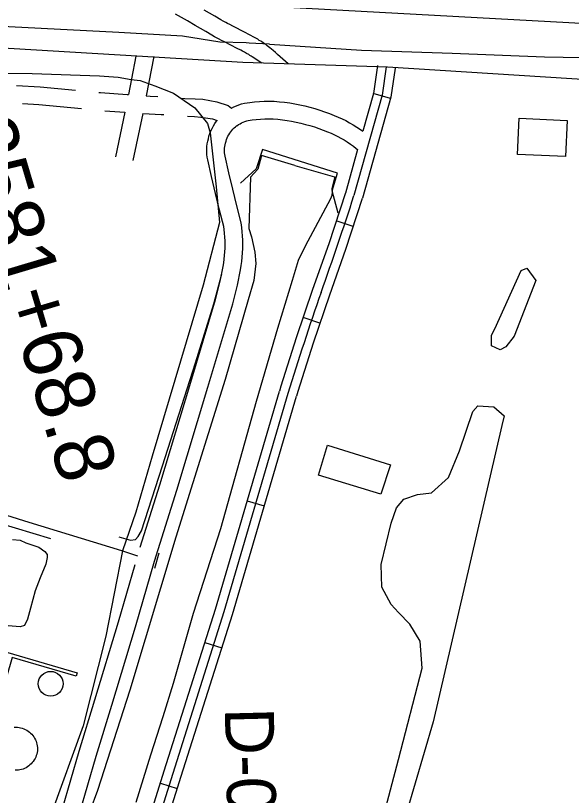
# Model space of a CAD drawing. Extents: x 3535183 to 3573198, y 534952 to 560562.
# Drawn here: x 3564528 to 3565469, y 541831 to 543150 of the extents above; entities that cross this region are included whole.
import ezdxf

# ---------------------------------------------------------------- set-up
doc = ezdxf.new("R2010")
doc.units = 0
for name, color, linetype in [('V-BLDG-OTLN', 7, 'Continuous'), ('V-DOMW-TANK', 7, 'Continuous'), ('V-LEVE-TOET', 7, 'Continuous'), ('V-RIVR-RANG-IDEN', 7, 'Continuous'), ('V-ROAD-CNTR', 7, 'Continuous'), ('V-RRAP-FSHR', 7, 'Continuous'), ('V-SITE-OTLN', 7, 'Continuous'), ('V-SITE-VEGE', 7, 'Continuous'), ('V-SURV-IDEN', 7, 'Continuous'), ('V-SURV-LINE', 7, 'Continuous'), ('V-TOPO-SHOR', 7, 'Continuous'), ('V-UTIL-LINE', 7, 'Continuous')]:
    doc.layers.add(name, color=color, linetype=linetype)

msp = doc.modelspace()

# ---------------------------------------------------------------- linework, layer by layer
at = {"layer": 'V-BLDG-OTLN'}
for points in [[(3565380.1, 542976.6), (3565461.5, 542972.7), (3565458.6, 542911.7), (3565377.2, 542915.6)], [(3565146.2, 542340.8), (3565040.2, 542372.8), (3565055.6, 542423.6), (3565162.4, 542390.3)]]:
    msp.add_lwpolyline(points, close=True, dxfattribs=at)
at = {"layer": 'V-DOMW-TANK'}
msp.add_lwpolyline([(3564525, 541946.4), (3564527.8, 541946.5), (3564530.5, 541946.4), (3564533.3, 541946), (3564536, 541945.5), (3564538.7, 541944.8), (3564541.3, 541943.9), (3564543.9, 541942.8), (3564546.3, 541941.4), (3564548.6, 541940), (3564550.9, 541938.3), (3564553, 541936.5), (3564554.9, 541934.5), (3564556.7, 541932.4), (3564558.3, 541930.2), (3564559.8, 541927.8), (3564561.1, 541925.3), (3564562.2, 541922.8), (3564563, 541920.2), (3564563.7, 541917.5), (3564564.2, 541914.7), (3564564.5, 541912), (3564564.6, 541909.2), (3564564.4, 541906.4), (3564564, 541903.7), (3564563.4, 541901.1), (3564562.6, 541898.4), (3564561.6, 541895.9), (3564560.4, 541893.4), (3564559, 541891), (3564557.5, 541888.7), (3564555.8, 541886.6), (3564553.9, 541884.6), (3564551.9, 541882.7), (3564549.8, 541880.9), (3564547.6, 541879.4), (3564545.2, 541878), (3564542.7, 541876.8), (3564540.2, 541875.7), (3564537.6, 541874.9), (3564534.9, 541874.2), (3564532.2, 541873.8), (3564529.5, 541873.5), (3564526.7, 541873.5)], dxfattribs=at)
msp.add_circle((3564586.9, 542019.9), 21, dxfattribs=at)
at = {"layer": 'V-LEVE-TOET'}
for points in [[(3564957.5, 543102), (3564923.1, 543103.8), (3564918, 543104.1), (3564873.5, 543105.5), (3564810.2, 543115.8), (3564702.3, 543121.9), (3564515.8, 543131.5), (3564448.1, 543135.5), (3564386.7, 543141.1), (3564356.4, 543141.5), (3564344.1, 543142.3), (3564342.3, 543142.4), (3564332.9, 543142.6), (3564317.5, 543142.8), (3564293.9, 543145), (3564224.7, 543153.5)], [(3564957.5, 543102), (3565113.3, 543091.7), (3565266.6, 543086.6), (3565423.3, 543080.7), (3565548.7, 543078.5)]]:
    msp.add_lwpolyline(points, dxfattribs=at)
at = {"layer": 'V-ROAD-CNTR'}
for p, q in [((3565162.1, 543010.2), (3565133.2, 543018.3)), ((3565099, 542793.6), (3565070.5, 542802.9)), ((3565042.8, 542629.9), (3565014.4, 542639.6)), ((3564919.7, 542329.2), (3564948.4, 542320.7)), ((3564848, 542090), (3564876.6, 542080.9)), ((3564772.6, 541851.6), (3564801.3, 541842.6))]:
    msp.add_line(p, q, dxfattribs=at)
for points in [[(3564989.1, 543069), (3564971.2, 543084.8), (3564967.4, 543088.2), (3564963.9, 543091.1), (3564960.9, 543093.6), (3564958.1, 543095.8), (3564955.7, 543097.7), (3564953.5, 543099.4), (3564951.6, 543100.8), (3564949.9, 543102.1), (3564946.9, 543104.1), (3564944.6, 543105.7), (3564942.8, 543106.9), (3564940.1, 543108.5), (3564937.4, 543110.2), (3564933.3, 543112.5), (3564929.6, 543114.6), (3564926, 543116.5), (3564922.7, 543118.3), (3564916.5, 543121.5), (3564895.3, 543132.4), (3564890, 543135.1), (3564886.2, 543137.1), (3564883.3, 543138.6), (3564879.1, 543141), (3564874.8, 543143.4), (3564864.7, 543149.2), (3564846.9, 543159.5)], [(3563528.8, 543150.3), (3563792.5, 543138.2), (3564064.4, 543123.6), (3564411.2, 543101.4), (3564912, 543071.5), (3565157.4, 543063.6), (3565692, 543030.1), (3566166.3, 543006.2), (3566522.6, 542988.2), (3566968.1, 542964.1), (3567319.8, 542945.4), (3567693.1, 542929.7)], [(3564944.5, 543069.6), (3564928, 543080.7), (3564926.6, 543081.6), (3564924.4, 543082.9), (3564922.2, 543084.3), (3564918.6, 543086.3), (3564915.1, 543088.3), (3564911.8, 543090.1), (3564908.7, 543091.7), (3564902.8, 543094.8), (3564881.5, 543105.7), (3564876.2, 543108.5), (3564872.1, 543110.6), (3564869, 543112.2), (3564864.5, 543114.7), (3564860, 543117.3), (3564849.7, 543123.2), (3564831.8, 543133.5), (3564818.4, 543141.3), (3564798.4, 543153)], [(3564731, 543081.8), (3564723.6, 543043.2), (3564718.5, 543016.7)], [(3564761.4, 543081), (3564753, 543037.5), (3564748.6, 543014.6)], [(3565155.1, 543063.6), (3565148, 543015.7), (3565100.4, 542845.8)], [(3565170, 543061.4), (3565162.7, 543012.5), (3565114.8, 542841.7)], [(3565140.3, 543065.8), (3565133.3, 543018.8), (3565115.4, 542954.7)], [(3564529, 543032.3), (3564569.2, 543029.6), (3564628.7, 543024)], [(3564668.5, 543020.3), (3564671.5, 543020), (3564716.5, 543016.9), (3564718.5, 543016.7)], [(3564748.6, 543014.6), (3564755.4, 543014.1), (3564768.2, 543013.5)], [(3564539.3, 543001.5), (3564566.8, 542999.7), (3564638.9, 542992.9)], [(3564808.1, 543010.8), (3564814, 543010.3), (3564831.7, 543009.4), (3564844.6, 543008.7), (3564868.5, 543004.7), (3564887.6, 542998.2), (3564893.3, 542993.9)], [(3564893.1, 542993.7), (3564897, 542995.8), (3564901.3, 542997.8), (3564905.7, 542999.5), (3564910.2, 543001), (3564915.3, 543002.4), (3564924.1, 543003.6), (3564932.3, 543004.5), (3564940.4, 543005.1), (3564948.6, 543005.5), (3564956.8, 543005.6), (3564965.4, 543005.6), (3564974.5, 543004.7), (3564983.1, 543003.7), (3564991.7, 543002.5), (3565000.3, 543001), (3565008.9, 542999.3), (3565017.4, 542997.5), (3565025.8, 542995.3), (3565034.2, 542993), (3565042.6, 542990.5), (3565050.8, 542987.8), (3565059, 542984.8), (3565067.2, 542981.6), (3565073.8, 542978.8), (3565080.3, 542975.8), (3565086.7, 542972.6), (3565093.1, 542969.2), (3565099.3, 542965.6), (3565105.4, 542961.8), (3565111.4, 542957.8), (3565115.4, 542954.9)], [(3564678.7, 542989.4), (3564712.5, 542987.1)], [(3564635.6, 541800.5), (3564664, 541897.5), (3564690.4, 541984), (3564730.6, 542116.2), (3564762.7, 542227.3), (3564800.3, 542347.6), (3564853, 542521.6), (3564895.2, 542662.5), (3564903.1, 542694.5), (3564908.4, 542720.3), (3564909.6, 542727.5), (3564910.6, 542734.6), (3564911.4, 542741.7), (3564911.9, 542748.9), (3564912.3, 542756.1), (3564912.4, 542763.3), (3564912.2, 542770.5), (3564911.9, 542777.7), (3564911.3, 542784.8), (3564910.5, 542792), (3564909.4, 542799.7), (3564902, 542828.5), (3564895.1, 542856.5), (3564888.6, 542884.6), (3564882.3, 542912.6), (3564881.8, 542915.5), (3564881.4, 542918.2), (3564881.3, 542920.9), (3564881.2, 542923.6), (3564881.4, 542926.3), (3564881.7, 542929), (3564882.2, 542931.6), (3564882.9, 542934.6), (3564883.8, 542937.9), (3564884.7, 542940.7), (3564885.8, 542943.4), (3564887, 542946.1), (3564888.4, 542948.7), (3564890, 542951.2), (3564891.7, 542953.7), (3564893.5, 542956), (3564895.5, 542958.2), (3564897.7, 542960.3), (3564900, 542962.3), (3564901.8, 542963.7), (3564902.4, 542964.1), (3564905, 542965.9), (3564907.6, 542967.5), (3564910.3, 542968.9), (3564913.1, 542970.2), (3564915.9, 542971.3), (3564918.8, 542972.2), (3564921.3, 542972.9), (3564927.8, 542973.8), (3564935, 542974.6), (3564942.3, 542975.1), (3564949.6, 542975.5), (3564956.9, 542975.6), (3564963.8, 542975.6), (3564971.3, 542974.9), (3564979.2, 542974), (3564987.1, 542972.8), (3564994.9, 542971.5), (3565002.7, 542970), (3565010.5, 542968.3), (3565018.2, 542966.3), (3565025.9, 542964.2), (3565033.5, 542961.9), (3565041, 542959.4), (3565048.5, 542956.7), (3565055.9, 542953.8), (3565061.7, 542951.4), (3565067.3, 542948.8), (3565072.9, 542946), (3565078.4, 542943), (3565083.8, 542939.9), (3565089.1, 542936.6), (3565094.3, 542933.1), (3565099.4, 542929.5), (3565104.3, 542925.7), (3565106.7, 542923.8)], [(3564712.5, 542987.1), (3564696.9, 542911.4)], [(3564742.7, 542985), (3564726.3, 542905.4)], [(3564742.7, 542985), (3564753.5, 542984.1), (3564773.8, 542983.2), (3564778.5, 542982.9)], [(3564818.4, 542980), (3564830.2, 542979.4), (3564841.4, 542978.8), (3564861.1, 542975.5), (3564868.7, 542973)], [(3564738.6, 542250.8), (3564771.6, 542356.4), (3564824.3, 542530.3), (3564866.2, 542670.3), (3564873.8, 542701.1), (3564878.9, 542725.9), (3564880, 542732.1), (3564880.9, 542738.3), (3564881.5, 542744.5), (3564882, 542750.7), (3564882.3, 542757), (3564882.4, 542763.2), (3564882.2, 542769.5), (3564881.9, 542775.7), (3564881.4, 542782), (3564880.7, 542788.2), (3564879.9, 542793.8), (3564872.9, 542821.2), (3564866, 542849.5), (3564859.3, 542877.9), (3564852.9, 542906.5), (3564852.1, 542910.8), (3564851.6, 542915.3), (3564851.3, 542919.8), (3564851.2, 542924.4), (3564851.5, 542928.9), (3564852, 542933.4), (3564852.9, 542937.9), (3564853.9, 542942), (3564854.9, 542946.2), (3564856.4, 542950.8), (3564858.2, 542955.2), (3564860.2, 542959.6), (3564862.4, 542963.8), (3564865, 542967.9), (3564867.7, 542971.8), (3564868.8, 542973.1)], [(3565106.7, 542924), (3565085.9, 542849.8)], [(3565086.1, 542850.4), (3565057.8, 542764.2), (3565030.5, 542687.1)], [(3565114.6, 542841.1), (3565086.2, 542754.5), (3565058.8, 542677.1)], [(3565030.5, 542686.9), (3565002.7, 542605.3), (3564976.8, 542523.3), (3564974.4, 542515.2)], [(3565058.9, 542677.3), (3565031.2, 542595.9), (3565005.5, 542514.5), (3565003.1, 542506.5)], [(3564602.3, 541329.1), (3564683.5, 541567.3), (3564779.2, 541872.6), (3564865.8, 542146.1), (3564974.4, 542515.1)], [(3564988.7, 542510.9), (3564880.1, 542141.7), (3564793.6, 541868.1), (3564697.8, 541562.7), (3564616.5, 541324.2)], [(3564630.7, 541319.4), (3564712, 541558), (3564807.9, 541863.6), (3564894.5, 542137.3), (3565003.1, 542506.6)], [(3564218.9, 542393.8), (3564275.9, 542376.3), (3564425.2, 542332), (3564549.7, 542293.5), (3564707, 542245.4), (3564708.5, 542244.8), (3564734.1, 542236.4)], [(3564606.8, 541809), (3564635.3, 541906.1), (3564661.7, 541992.7), (3564701.8, 542124.8), (3564729.9, 542222)]]:
    msp.add_lwpolyline(points, dxfattribs=at)
for centre, radius, start, end in [((3560152.9, 544438.6), 5197.6, 340.2488, 342.1545), ((3569692.4, 541069.3), 4919.6, 160.8626, 162.9608)]:
    msp.add_arc(centre, radius, start, end, dxfattribs=at)
at = {"layer": 'V-RRAP-FSHR'}
msp.add_line((3564769.8, 542241), (3564762.7, 542214.9), dxfattribs=at)
msp.add_lwpolyline([(3565073.5, 542815.9), (3565063.6, 542853.7), (3565072.4, 542884), (3564945.5, 542923.6), (3564934.6, 542891), (3564908.4, 542866.8)], dxfattribs=at)
at = {"layer": 'V-SITE-OTLN'}
for p, q in [((3564468.2, 543053.6), (3564555.3, 543052.4)), ((3564555.3, 543052.4), (3564669.8, 543048.5)), ((3564669.8, 543048.5), (3564701, 543046.3)), ((3564701, 543046.3), (3564723.3, 543042.4)), ((3564723.3, 543042.4), (3564738.3, 543040.3)), ((3564738.3, 543040.3), (3564763.4, 543031.3)), ((3564763.4, 543031.3), (3564794.7, 543018.9)), ((3564794.7, 543018.9), (3564831, 542994.4)), ((3564831, 542994.4), (3564852.6, 542967.7)), ((3564852.6, 542967.7), (3564857.2, 542951.9)), ((3564857.2, 542951.9), (3564867, 542860.4)), ((3564867, 542860.4), (3564872.9, 542800.5)), ((3564872.9, 542800.5), (3564845.1, 542694.2)), ((3564845.1, 542694.2), (3564758.5, 542405.1)), ((3564758.5, 542405.1), (3564730.9, 542310.2)), ((3564730.9, 542310.2), (3564708.5, 542244.8)), ((3564708.5, 542244.8), (3564680.1, 542100.6)), ((3564680.1, 542100.6), (3564642.2, 541948.6)), ((3564642.2, 541948.6), (3564588.3, 541800.9))]:
    msp.add_line(p, q, dxfattribs=at)
at = {"layer": 'V-SITE-VEGE'}
for p, q in [((3565301.6, 542480.8), (3565309.9, 542490.3)), ((3565309.9, 542490.3), (3565337.3, 542488.7)), ((3565337.3, 542488.7), (3565355, 542473.4)), ((3565278.9, 542413.8), (3565301.6, 542480.8)), ((3565355, 542473.4), (3565350.7, 542457)), ((3565350.7, 542457), (3565234.4, 541955.7)), ((3565260.6, 542368.7), (3565278.9, 542413.8)), ((3565231.5, 542342.9), (3565260.6, 542368.7)), ((3565208.1, 542340.4), (3565231.5, 542342.9)), ((3565172.2, 542317.4), (3565184.7, 542332.4)), ((3565184.7, 542332.4), (3565208.1, 542340.4)), ((3565163.7, 542291.4), (3565172.2, 542317.4)), ((3565146.5, 542221.6), (3565163.7, 542291.4)), ((3565147.5, 542183.1), (3565146.5, 542221.6)), ((3565163.7, 542154.1), (3565147.5, 542183.1)), ((3565175.9, 542140.3), (3565163.7, 542154.1)), ((3565194.9, 542120.8), (3565175.9, 542140.3)), ((3565212.5, 542091.8), (3565194.9, 542120.8)), ((3565216.1, 542046.5), (3565212.5, 542091.8)), ((3565176.1, 541891.8), (3565216.1, 542046.5)), ((3565234.4, 541955.7), (3565106.4, 541519.1)), ((3565086.1, 541552.3), (3565176.1, 541891.8))]:
    msp.add_line(p, q, dxfattribs=at)
msp.add_lwpolyline([(3565408.3, 542702.2), (3565371.7, 542607.9), (3565357.8, 542590.2), (3565348.1, 542584.8), (3565333.1, 542591.8), (3565333.2, 542609.6), (3565338.9, 542620.6), (3565383.8, 542718.9), (3565393.4, 542723)], close=True, dxfattribs=at)
at = {"layer": 'V-SURV-LINE'}
msp.add_lwpolyline([(3566746.7, 543068.3), (3564440.1, 543194.4)], dxfattribs=at)
at = {"layer": 'V-TOPO-SHOR'}
msp.add_line((3564425.2, 542313.9), (3564586.6, 542265.9), dxfattribs=at)
for points in [[(3565000.5, 542897), (3564944.1, 542913.4), (3564937.5, 542890.8), (3564925.4, 542877.1), (3564922.6, 542790), (3564927.1, 542775.8), (3564932.8, 542749.9), (3564934.1, 542731.1), (3564931.1, 542702.2), (3564921.5, 542669.4), (3564882.2, 542534.5), (3564798.8, 542267.9), (3564721.2, 542009.3), (3564666.2, 541839.6), (3564640, 541769.2), (3564629.8, 541750.1), (3564621.9, 541743.7), (3564614.3, 541739.6), (3564606.4, 541737.3), (3564596.8, 541737.2), (3564585.8, 541739.7), (3564569.2, 541744.4)], [(3565000.5, 542897), (3565063.7, 542878.6), (3565067.9, 542877.5), (3565062.9, 542857.8), (3565063.4, 542852.3), (3565062.8, 542846), (3565060.9, 542840.3), (3565018, 542760.5), (3565005.9, 542736.1), (3564995.6, 542702.3), (3564971.2, 542620.9), (3564935.1, 542497.6), (3564874.6, 542281.9), (3564828.3, 542138.7), (3564794.1, 542020.6), (3564776.8, 541963.9), (3564756.1, 541899.4), (3564731.1, 541818.8)], [(3564702.3, 542268.5), (3564722.1, 542263), (3564730.5, 542264), (3564735.3, 542268.9), (3564740.9, 542278.4), (3564776.1, 542388.8), (3564832.2, 542563.1), (3564863.1, 542662.8), (3564871.9, 542694.3), (3564876.6, 542713.6)], [(3564522.5, 542264), (3564535.3, 542262.9), (3564544.6, 542258.3), (3564566.6, 542251.1), (3564576.8, 542243.6), (3564581.2, 542238.6), (3564581.1, 542233.7), (3564578.5, 542222.4), (3564569.3, 542198.9), (3564560.7, 542176.9), (3564552.9, 542148), (3564547.8, 542129.4), (3564542.7, 542118.6), (3564535.3, 542116.2), (3564508.2, 542118.6)]]:
    msp.add_lwpolyline(points, dxfattribs=at)
at = {"layer": 'V-UTIL-LINE'}
msp.add_lwpolyline([(3564402.2, 542105.8), (3564631.7, 542038.3), (3564630.3, 542032.9), (3564521.6, 542064.5), (3564467.2, 541876.8), (3564457.8, 541880.1), (3564512.2, 542066.5), (3564400.8, 542098.6)], dxfattribs=at)

# ---------------------------------------------------------------- texts
at = {"layer": 'V-RIVR-RANG-IDEN'}
msp.add_text('D-040', height=83, rotation=271.4083, dxfattribs=at).set_placement((3564881.6, 541978.7))
at = {"layer": 'V-SURV-IDEN'}
msp.add_text('2581+68.8', height=100, rotation=286.6112, dxfattribs=at).set_placement((3564424.6, 542963))

doc.saveas('drawing.dxf')
